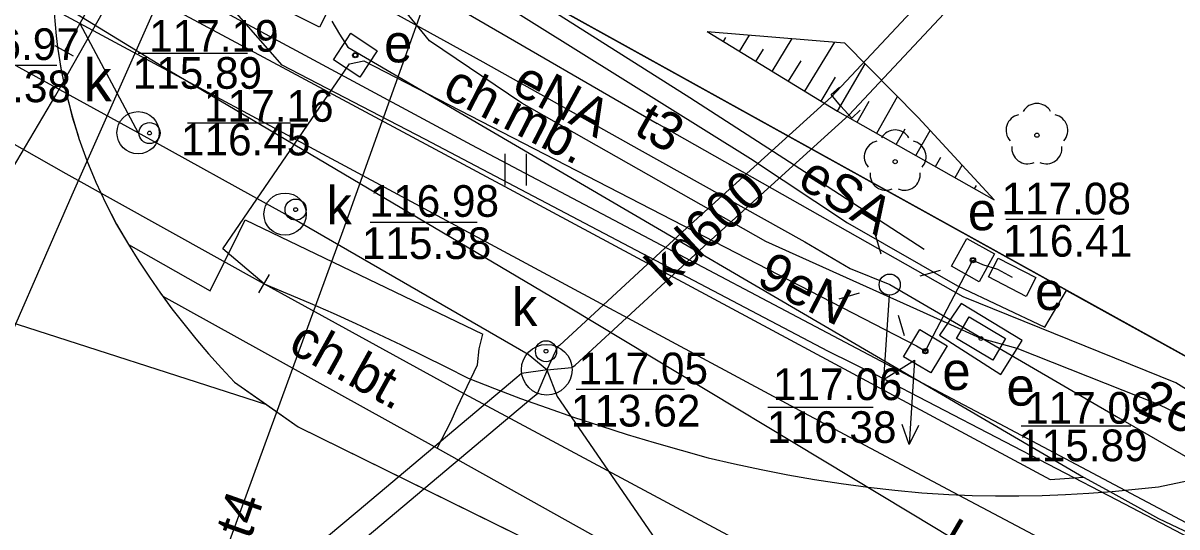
# Model space of a CAD drawing. Extents: x 6434771 to 6436222, y 5663454 to 5664782.
# Drawn here: x 6435500.32 to 6435527.66, y 5663735.7 to 5663747.63 of the extents above; entities that cross this region are included whole.
import ezdxf

# ---------------------------------------------------------------- set-up
doc = ezdxf.new("R2010")
doc.units = 0
for name, color, linetype in [('Warstwa 1', 7, 'Continuous'), ('Warstwa 10', 7, 'Continuous'), ('Warstwa 11', 7, 'Continuous'), ('Warstwa 12', 7, 'Continuous'), ('Warstwa 13', 7, 'Continuous'), ('Warstwa 14', 7, 'Continuous'), ('Warstwa 15', 7, 'Continuous'), ('Warstwa 2', 7, 'Continuous'), ('Warstwa 20', 7, 'Continuous'), ('Warstwa 21', 7, 'Continuous'), ('Warstwa 37', 7, 'Continuous'), ('Warstwa 4', 7, 'Continuous'), ('Warstwa 40', 7, 'Continuous'), ('Warstwa 5', 7, 'Continuous'), ('Warstwa 6', 7, 'Continuous'), ('Warstwa 7', 7, 'Continuous'), ('Warstwa 8', 7, 'Continuous'), ('Warstwa 9', 7, 'Continuous')]:
    doc.layers.add(name, color=color, linetype=linetype)

msp = doc.modelspace()

# ---------------------------------------------------------------- linework, layer by layer
at = {"layer": 'Warstwa 1'}
msp.add_line((6435506.094, 5663751.807), (6435529.689, 5663738.733), dxfattribs=at)
msp.add_line((6435506.094, 5663751.807), (6435529.689, 5663738.733), dxfattribs=at)
at = {"layer": 'Warstwa 10'}
for p, q in [((6435516.529, 5663747.43), (6435519.789, 5663747.159)), ((6435516.529, 5663747.43), (6435519.621, 5663745.545)), ((6435517.302, 5663746.958), (6435517.539, 5663747.345)), ((6435516.916, 5663747.194), (6435516.975, 5663747.291)), ((6435518.075, 5663746.487), (6435518.547, 5663747.262)), ((6435518.848, 5663746.017), (6435519.556, 5663747.178)), ((6435519.789, 5663747.159), (6435521.534, 5663745.395)), ((6435517.688, 5663746.723), (6435517.866, 5663747.013)), ((6435518.462, 5663746.252), (6435518.756, 5663746.736)), ((6435519.621, 5663745.545), (6435520.279, 5663746.664)), ((6435519.234, 5663745.781), (6435519.576, 5663746.351)), ((6435520.086, 5663745.283), (6435520.373, 5663745.78)), ((6435520.55, 5663745.02), (6435521.044, 5663745.891)), ((6435519.621, 5663745.545), (6435523.335, 5663743.445)), ((6435521.534, 5663745.395), (6435523.335, 5663743.445)), ((6435521.014, 5663744.757), (6435521.222, 5663745.124)), ((6435521.478, 5663744.496), (6435521.816, 5663745.09)), ((6435521.943, 5663744.233), (6435522.069, 5663744.457)), ((6435522.406, 5663743.971), (6435522.575, 5663744.269)), ((6435522.87, 5663743.708), (6435522.913, 5663743.783))]:
    msp.add_line(p, q, dxfattribs=at)
for points in [[(6435504.908, 5663752.194), (6435505.67, 5663751.832), (6435506.593, 5663751.392), (6435509.347, 5663749.933), (6435510.364, 5663749.517), (6435516.122, 5663745.871), (6435519.218, 5663743.869), (6435521.674, 5663742.278)], [(6435491.642, 5663729.15), (6435493.185, 5663732.067), (6435495.933, 5663737.058), (6435498.182, 5663740.819), (6435499.036, 5663742.451), (6435501.096, 5663745.926), (6435502.906, 5663749.121)], [(6435502.906, 5663749.121), (6435504.911, 5663747.993), (6435510.952, 5663744.745), (6435523.448, 5663738.145), (6435530.212, 5663734.564), (6435538.192, 5663730.736), (6435543.274, 5663728.252), (6435546.958, 5663726.842), (6435552.848, 5663724.402), (6435560.709, 5663721.405), (6435563.924, 5663720.262), (6435564.54, 5663719.986), (6435566.472, 5663719.613), (6435574.456, 5663717.96), (6435579.185, 5663717.364), (6435581.237, 5663717.184), (6435582.659, 5663716.844), (6435590.36, 5663715.189), (6435596.021, 5663713.937), (6435603.435, 5663712.317)], [(6435502.042, 5663748.287), (6435501.669, 5663747.62), (6435501.303, 5663746.966)]]:
    msp.add_lwpolyline(points, dxfattribs=at)
at = {"layer": 'Warstwa 11'}
msp.add_lwpolyline([(6435522.55, 5663740.99), (6435522.04, 5663740.24), (6435523.49, 5663739.31), (6435524, 5663740.11)], close=True, dxfattribs=at)
for centre in [(6435524.345, 5663744.975), (6435520.987, 5663744.349)]:
    msp.add_circle(centre, 0.05, dxfattribs=at)
for centre, start, end in [((6435524.345, 5663745.35), 30.1471, 149.8529), ((6435523.988, 5663745.091), 102.1471, 221.8529), ((6435524.702, 5663745.091), 318.1471, 77.8529), ((6435520.987, 5663744.724), 30.1471, 149.8529), ((6435520.63, 5663744.465), 102.1471, 221.8529), ((6435521.344, 5663744.465), 318.1471, 77.8529), ((6435524.125, 5663744.672), 174.1471, 293.8529), ((6435524.565, 5663744.672), 246.1471, 5.8529), ((6435520.767, 5663744.046), 174.1471, 293.8529), ((6435521.207, 5663744.046), 246.1471, 5.8529)]:
    msp.add_arc(centre, 0.375, start, end, dxfattribs=at)
at = {"layer": 'Warstwa 12'}
for points in [[(6435412.416, 5663810.129), (6435415.262, 5663808.591), (6435421.094, 5663805.32), (6435424.188, 5663803.517), (6435431.948, 5663798.988), (6435438.536, 5663795.223), (6435441.881, 5663793.352), (6435446.715, 5663790.663), (6435457.328, 5663784.61), (6435464.987, 5663780.22), (6435463.498, 5663777.893), (6435461.812, 5663775.135), (6435461.782, 5663774.97), (6435462.658, 5663774.462), (6435473.19, 5663768.188), (6435476.931, 5663765.97), (6435482.323, 5663762.76), (6435492.41, 5663756.825), (6435500.228, 5663752.215), (6435504.143, 5663749.906), (6435504.224, 5663749.74), (6435501.475, 5663743.555), (6435499.406, 5663738.834), (6435496.272, 5663731.55)], [(6435535.28, 5663734.7), (6435527.228, 5663738.595), (6435523.88, 5663739.92), (6435523.02, 5663740.16), (6435522.22, 5663740.52), (6435517.92, 5663742.46), (6435512.14, 5663745.73), (6435509.95, 5663747.21), (6435508.87, 5663748.54), (6435508.28, 5663749.68), (6435507.77, 5663751.74), (6435507.02, 5663753.96), (6435507.56, 5663754.62), (6435506.92, 5663758.94), (6435506.84, 5663759.48)], [(6435502.687, 5663751.449), (6435505.858, 5663749.669), (6435511.214, 5663746.711), (6435514.925, 5663744.634), (6435518.844, 5663742.45), (6435519.923, 5663741.82), (6435520.857, 5663741.437), (6435526.234, 5663738.314), (6435535.738, 5663732.83), (6435541.02, 5663730.416), (6435541.85, 5663730.376), (6435544.327, 5663728.516), (6435564.38, 5663721.722)], [(6435510.168, 5663748.475), (6435509.747, 5663747.873), (6435507.9, 5663742.713), (6435504.29, 5663732.843), (6435502.472, 5663727.797), (6435504.597, 5663726.756), (6435514.617, 5663721.842), (6435516.477, 5663720.967), (6435529.249, 5663714.623), (6435539.594, 5663709.501), (6435542.823, 5663707.91), (6435544.629, 5663707.183)], [(6435533.649, 5663732.462), (6435526.244, 5663736.331), (6435520.532, 5663739.303), (6435519.41, 5663739.853), (6435509.841, 5663744.877), (6435506.46, 5663746.631), (6435504.81, 5663748.52)], [(6435510.168, 5663748.475), (6435510.82, 5663747.87), (6435515.347, 5663745.254)], [(6435506.036, 5663741.457), (6435505.055, 5663742.287), (6435508.057, 5663746.664), (6435508.401, 5663746.737), (6435521.494, 5663739.985), (6435521.702, 5663739.86), (6435521.811, 5663740.074), (6435522.718, 5663741.804), (6435522.83, 5663742.016), (6435523.054, 5663741.911), (6435523.409, 5663741.8), (6435523.76, 5663741.61)], [(6435544.85, 5663729.38), (6435544.149, 5663729.968), (6435542.95, 5663730.62), (6435535.3, 5663734.31), (6435527.64, 5663739.11), (6435522.6, 5663741.15), (6435515.347, 5663745.254)]]:
    msp.add_lwpolyline(points, dxfattribs=at)
at = {"layer": 'Warstwa 14'}
for p, q in [((6435498.592, 5663746.631), (6435501.122, 5663746.631)), ((6435504.218, 5663745.269), (6435506.658, 5663745.269)), ((6435525.939, 5663742.978), (6435523.606, 5663742.978)), ((6435508.549, 5663742.917), (6435511.079, 5663742.917)), ((6435515.998, 5663738.955), (6435513.429, 5663738.955)), ((6435517.972, 5663738.536), (6435520.463, 5663738.536))]:
    msp.add_line(p, q, dxfattribs=at)
for points in [[(6435505.641, 5663746.909), (6435503.048, 5663746.909)], [(6435526.568, 5663738.083), (6435523.976, 5663738.083)]]:
    msp.add_lwpolyline(points, dxfattribs=at)
for centre in [(6435508.195, 5663746.869), (6435503.32, 5663745.025), (6435506.782, 5663743.212), (6435522.83, 5663742.016), (6435523.02, 5663740.16), (6435512.714, 5663739.859), (6435521.702, 5663739.86)]:
    msp.add_circle(centre, 0.045, dxfattribs=at)
at = {"layer": 'Warstwa 15'}
for centre, radius in [((6435503.049, 5663745.033), 0.5), ((6435506.53, 5663743.106), 0.5), ((6435512.73, 5663739.421), 0.6)]:
    msp.add_circle(centre, radius, dxfattribs=at)
at = {"layer": 'Warstwa 2'}
msp.add_circle((6435520.857, 5663741.437), 0.25, dxfattribs=at)
at = {"layer": 'Warstwa 20'}
for p, q in [((6435516.529, 5663747.43), (6435519.621, 5663745.545)), ((6435501.521, 5663746.843), (6435501.085, 5663747.089)), ((6435519.621, 5663745.545), (6435523.335, 5663743.445)), ((6435505.913, 5663741.239), (6435506.159, 5663741.675))]:
    msp.add_line(p, q, dxfattribs=at)
at = {"layer": 'Warstwa 21'}
for p, q in [((6435516.529, 5663747.43), (6435519.789, 5663747.159)), ((6435519.789, 5663747.159), (6435521.534, 5663745.395)), ((6435521.534, 5663745.395), (6435523.335, 5663743.445))]:
    msp.add_line(p, q, dxfattribs=at)
msp.add_lwpolyline([(6435524.089, 5663741.158), (6435523.201, 5663741.618), (6435523.431, 5663742.062), (6435524.319, 5663741.602), (6435524.089, 5663741.158)], dxfattribs=at)
at = {"layer": 'Warstwa 37'}
for points in [[(6435463.766, 5663765.213), (6435478.464, 5663756.942), (6435482.319, 5663754.791), (6435492.986, 5663748.809), (6435501.34, 5663744.068)], [(6435538.88, 5663727.97), (6435530.74, 5663732.07), (6435526.71, 5663734.22), (6435522.37, 5663736.515), (6435518.941, 5663738.336), (6435500.728, 5663748.128), (6435498.15, 5663749.566)], [(6435501.34, 5663744.068), (6435506.036, 5663741.457)], [(6435506.036, 5663741.457), (6435506.582, 5663741.23), (6435507.126, 5663740.997), (6435507.668, 5663740.758), (6435508.208, 5663740.515), (6435508.745, 5663740.266), (6435509.28, 5663740.012), (6435509.813, 5663739.753), (6435510.342, 5663739.489), (6435510.87, 5663739.219)], [(6435506.036, 5663741.457), (6435510.77, 5663738.856), (6435517.78, 5663735.1), (6435524.32, 5663731.55)], [(6435527.225, 5663736.652), (6435528.498, 5663736.92), (6435529.766, 5663737.214), (6435531.028, 5663737.534), (6435532.282, 5663737.879), (6435533.53, 5663738.25), (6435534.77, 5663738.646), (6435536.001, 5663739.067), (6435537.224, 5663739.513), (6435538.437, 5663739.984)], [(6435510.87, 5663739.219), (6435511.49, 5663738.977), (6435512.113, 5663738.743), (6435512.74, 5663738.517), (6435513.369, 5663738.3), (6435514.002, 5663738.091), (6435514.637, 5663737.89), (6435515.274, 5663737.698), (6435515.914, 5663737.514), (6435516.557, 5663737.338)], [(6435516.557, 5663737.338), (6435517.182, 5663737.191), (6435517.81, 5663737.055), (6435518.44, 5663736.933), (6435519.073, 5663736.823), (6435519.708, 5663736.725), (6435520.344, 5663736.641), (6435520.982, 5663736.569), (6435521.622, 5663736.51), (6435522.262, 5663736.464)], [(6435522.262, 5663736.464), (6435522.814, 5663736.444), (6435523.366, 5663736.434), (6435523.919, 5663736.435), (6435524.471, 5663736.445), (6435525.023, 5663736.466), (6435525.575, 5663736.497), (6435526.126, 5663736.539), (6435526.676, 5663736.59), (6435527.225, 5663736.652)]]:
    msp.add_lwpolyline(points, dxfattribs=at)
at = {"layer": 'Warstwa 4'}
for points in [[(6435506.011, 5663748.212), (6435506.351, 5663748.881), (6435507.689, 5663748.202), (6435507.349, 5663747.533)], [(6435507.676, 5663746.762), (6435508.088, 5663747.388), (6435508.714, 5663746.976), (6435508.302, 5663746.35)], [(6435522.32, 5663741.87), (6435522.684, 5663742.526), (6435523.34, 5663742.162), (6435522.976, 5663741.506)], [(6435522.44, 5663740.16), (6435522.74, 5663740.67), (6435523.6, 5663740.16), (6435523.3, 5663739.65)], [(6435521.188, 5663739.729), (6435521.571, 5663740.374), (6435522.216, 5663739.991), (6435521.833, 5663739.346)]]:
    msp.add_lwpolyline(points, close=True, dxfattribs=at)
for points in [[(6435520.653, 5663742.159), (6435520.516, 5663742.64)], [(6435521.579, 5663741.641), (6435522.06, 5663741.778)], [(6435520.135, 5663741.233), (6435519.654, 5663741.096)], [(6435521.061, 5663740.715), (6435521.198, 5663740.234)]]:
    msp.add_lwpolyline(points, dxfattribs=at)
for centre in [(6435503.32, 5663745.025), (6435506.782, 5663743.212), (6435512.714, 5663739.859)]:
    msp.add_circle(centre, 0.25, dxfattribs=at)
at = {"layer": 'Warstwa 40'}
msp.add_line((6435520.841, 5663741.188), (6435520.714, 5663739.192), dxfattribs=at)
for points in [[(6435520.841, 5663741.188), (6435520.714, 5663739.192), (6435521.444, 5663739.646), (6435521.317, 5663737.65)], [(6435521.541, 5663738.097), (6435521.317, 5663737.65), (6435521.151, 5663738.122)]]:
    msp.add_lwpolyline(points, dxfattribs=at)
msp.add_circle((6435520.857, 5663741.437), 0.25, dxfattribs=at)
at = {"layer": 'Warstwa 5'}
for p, q in [((6435501.09, 5663749.47), (6435511.737, 5663743.758)), ((6435507.636, 5663747.678), (6435507.823, 5663747.366)), ((6435507.823, 5663747.366), (6435508.02, 5663747.06)), ((6435508.02, 5663747.06), (6435525.45, 5663736.88)), ((6435511.748, 5663743.78), (6435511.748, 5663744.53)), ((6435512.248, 5663743.78), (6435512.248, 5663744.53)), ((6435511.737, 5663743.758), (6435512.87, 5663743.15)), ((6435512.87, 5663743.15), (6435524.66, 5663736.82)), ((6435524.66, 5663736.82), (6435525.45, 5663736.88))]:
    msp.add_line(p, q, dxfattribs=at)
at = {"layer": 'Warstwa 6'}
for points in [[(6435557.506, 5663792.861), (6435553.992, 5663792.563), (6435550.407, 5663791.326), (6435546.338, 5663788.935), (6435526.058, 5663767.608), (6435506.094, 5663751.807), (6435529.689, 5663738.733), (6435568.207, 5663755.62), (6435573.888, 5663760.552), (6435577.803, 5663768.465), (6435578.155, 5663776.031), (6435574.677, 5663783.684), (6435569.533, 5663789.156), (6435561.733, 5663792.55)], [(6435506.094, 5663751.807), (6435502.002, 5663754.167), (6435492.76, 5663760.678), (6435470.997, 5663730.839), (6435473.15, 5663729.463), (6435531.111, 5663701.684), (6435548.772, 5663729.662), (6435548.335, 5663741.528), (6435533.459, 5663736.247), (6435529.689, 5663738.733)]]:
    msp.add_lwpolyline(points, close=True, dxfattribs=at)
for points in [[(6435501.09, 5663749.47), (6435501.069, 5663749.202), (6435501.054, 5663748.934), (6435501.046, 5663748.666), (6435501.045, 5663748.397), (6435501.05, 5663748.129), (6435501.062, 5663747.861), (6435501.081, 5663747.593), (6435501.107, 5663747.326), (6435501.14, 5663747.059)], [(6435501.14, 5663747.06), (6435501.229, 5663746.512), (6435501.343, 5663745.968), (6435501.483, 5663745.431), (6435501.646, 5663744.9), (6435501.834, 5663744.377), (6435502.046, 5663743.864), (6435502.281, 5663743.361), (6435502.539, 5663742.869), (6435502.82, 5663742.39)], [(6435502.822, 5663742.384), (6435503.065, 5663741.995), (6435503.317, 5663741.613), (6435503.579, 5663741.237), (6435503.849, 5663740.867), (6435504.13, 5663740.505), (6435504.418, 5663740.149), (6435504.716, 5663739.801), (6435505.023, 5663739.461), (6435505.337, 5663739.128)], [(6435505.337, 5663739.128), (6435506.843, 5663738.072), (6435519.37, 5663731.907)]]:
    msp.add_lwpolyline(points, dxfattribs=at)
for centre, radius in [((6435508.195, 5663746.869), 0.0625), ((6435503.32, 5663745.025), 0.045), ((6435506.782, 5663743.212), 0.045), ((6435522.829, 5663742.016), 0.0625), ((6435523.02, 5663740.16), 0.045), ((6435512.714, 5663739.859), 0.045), ((6435521.702, 5663739.86), 0.0625)]:
    msp.add_circle(centre, radius, dxfattribs=at)
at = {"layer": 'Warstwa 7'}
for points in [[(6435512.73, 5663739.421), (6435513.328, 5663739.474), (6435513.408, 5663739.53), (6435516.454, 5663742.342), (6435519.898, 5663745.457), (6435588.443, 5663818.552), (6435611.998, 5663851.336), (6435626.384, 5663875.503), (6435626.45, 5663876.2), (6435625.869, 5663875.81), (6435611.496, 5663851.666), (6435587.979, 5663818.934), (6435519.478, 5663745.885), (6435516.05, 5663742.784), (6435513.03, 5663739.998), (6435512.983, 5663739.965)], [(6435512.137, 5663739.331), (6435512.019, 5663739.237), (6435508.239, 5663736.059), (6435501.651, 5663730.549), (6435495.922, 5663725.841), (6435493.422, 5663723.736), (6435492.9, 5663723.496), (6435492.432, 5663723.147), (6435457.699, 5663696.359), (6435451.2, 5663691.958), (6435452.196, 5663691.945), (6435458.051, 5663695.873), (6435492.794, 5663722.669), (6435493.208, 5663722.978), (6435493.746, 5663723.224), (6435496.306, 5663725.379), (6435502.033, 5663730.087), (6435508.625, 5663735.599), (6435512.399, 5663738.773), (6435512.511, 5663738.862), (6435512.747, 5663739.42)]]:
    msp.add_lwpolyline(points, close=True, dxfattribs=at)
for points in [[(6435570.813, 5663715.202), (6435567.713, 5663715.938), (6435558.396, 5663718.117), (6435547.992, 5663720.501), (6435546.631, 5663720.829), (6435542.916, 5663722.987), (6435535.688, 5663727.342), (6435521.967, 5663735.656), (6435513.207, 5663740.925), (6435503.804, 5663746.492), (6435497.698, 5663750.223), (6435492.956, 5663753.049), (6435491.587, 5663753.851), (6435485.038, 5663757.648), (6435474.268, 5663763.948), (6435465.727, 5663768.907), (6435457.745, 5663773.563), (6435451.731, 5663776.966), (6435449.57, 5663778.248), (6435445.392, 5663780.676)], [(6435512.73, 5663739.421), (6435512.29, 5663739.781), (6435506.53, 5663743.106), (6435503.049, 5663745.033), (6435485.073, 5663754.898), (6435471.949, 5663762.137), (6435472.75, 5663763.719)], [(6435501.669, 5663747.62), (6435503.049, 5663745.033)], [(6435519.688, 5663745.671), (6435519.471, 5663745.936), (6435519.666, 5663746.113)], [(6435519.688, 5663745.671), (6435519.96, 5663745.379), (6435520.155, 5663745.57)], [(6435512.73, 5663739.421), (6435512.981, 5663738.786), (6435520.487, 5663727.873), (6435526.996, 5663725.284), (6435563.446, 5663710.815), (6435571.916, 5663707.453), (6435604.561, 5663697.609), (6435615.705, 5663694.262), (6435631.101, 5663689.788)]]:
    msp.add_lwpolyline(points, dxfattribs=at)
at = {"layer": 'Warstwa 8'}
for p, q in [((6435501.062, 5663747.861), (6435501.081, 5663747.593)), ((6435501.081, 5663747.593), (6435501.107, 5663747.326)), ((6435501.107, 5663747.326), (6435501.14, 5663747.06)), ((6435501.14, 5663747.06), (6435501.229, 5663746.512)), ((6435501.229, 5663746.512), (6435501.277, 5663746.282)), ((6435501.277, 5663746.282), (6435501.343, 5663745.968)), ((6435501.343, 5663745.968), (6435501.397, 5663745.762)), ((6435501.397, 5663745.762), (6435501.482, 5663745.431)), ((6435501.482, 5663745.431), (6435501.634, 5663744.939)), ((6435501.634, 5663744.939), (6435501.646, 5663744.9)), ((6435501.646, 5663744.9), (6435501.834, 5663744.377)), ((6435501.834, 5663744.377), (6435502.045, 5663743.864)), ((6435502.045, 5663743.864), (6435502.281, 5663743.361)), ((6435502.281, 5663743.361), (6435502.539, 5663742.869)), ((6435502.539, 5663742.869), (6435502.822, 5663742.384)), ((6435502.822, 5663742.384), (6435503.065, 5663741.995)), ((6435503.065, 5663741.995), (6435503.317, 5663741.613)), ((6435503.317, 5663741.613), (6435503.579, 5663741.237)), ((6435497.728, 5663741.284), (6435506.09, 5663738.6)), ((6435497.728, 5663741.284), (6435506.09, 5663738.6)), ((6435503.579, 5663741.237), (6435503.632, 5663741.165)), ((6435503.632, 5663741.165), (6435503.849, 5663740.867)), ((6435503.849, 5663740.867), (6435504.13, 5663740.505)), ((6435504.13, 5663740.505), (6435504.418, 5663740.149)), ((6435504.418, 5663740.149), (6435504.716, 5663739.801)), ((6435504.716, 5663739.801), (6435505.023, 5663739.461)), ((6435505.023, 5663739.461), (6435505.337, 5663739.128)), ((6435505.337, 5663739.128), (6435506.09, 5663738.6)), ((6435506.09, 5663738.6), (6435506.843, 5663738.072)), ((6435506.843, 5663738.072), (6435519.37, 5663731.907))]:
    msp.add_line(p, q, dxfattribs=at)
at = {"layer": 'Warstwa 9'}
for p, q in [((6435501.09, 5663749.47), (6435511.737, 5663743.758)), ((6435509.68, 5663749.34), (6435517.56, 5663744.42)), ((6435501.062, 5663747.861), (6435501.081, 5663747.593)), ((6435507.636, 5663747.678), (6435507.823, 5663747.366)), ((6435501.081, 5663747.593), (6435501.107, 5663747.326)), ((6435501.107, 5663747.326), (6435501.14, 5663747.06)), ((6435507.823, 5663747.366), (6435508.02, 5663747.06)), ((6435501.14, 5663747.06), (6435501.229, 5663746.51)), ((6435508.02, 5663747.06), (6435525.45, 5663736.88)), ((6435501.229, 5663746.51), (6435501.277, 5663746.282)), ((6435501.277, 5663746.282), (6435501.344, 5663745.966)), ((6435501.344, 5663745.966), (6435501.397, 5663745.762)), ((6435501.397, 5663745.762), (6435501.484, 5663745.428)), ((6435501.484, 5663745.428), (6435501.634, 5663744.939)), ((6435501.634, 5663744.939), (6435501.647, 5663744.897)), ((6435501.647, 5663744.897), (6435501.835, 5663744.374)), ((6435501.835, 5663744.374), (6435502.048, 5663743.86)), ((6435517.56, 5663744.42), (6435519.86, 5663742.9)), ((6435502.048, 5663743.86), (6435502.283, 5663743.356)), ((6435511.737, 5663743.758), (6435512.87, 5663743.15)), ((6435502.283, 5663743.356), (6435502.541, 5663742.864)), ((6435505.427, 5663742.65), (6435505.582, 5663742.972)), ((6435505.427, 5663742.65), (6435505.582, 5663742.972)), ((6435505.582, 5663742.972), (6435511.218, 5663740.266)), ((6435505.582, 5663742.972), (6435511.218, 5663740.266)), ((6435512.87, 5663743.15), (6435524.66, 5663736.82)), ((6435502.541, 5663742.864), (6435502.822, 5663742.384)), ((6435519.86, 5663742.9), (6435522.46, 5663741.41)), ((6435504.76, 5663741.29), (6435505.427, 5663742.65)), ((6435504.76, 5663741.29), (6435505.427, 5663742.65)), ((6435502.822, 5663742.384), (6435504.76, 5663741.29)), ((6435502.822, 5663742.384), (6435503.065, 5663741.995)), ((6435502.822, 5663742.384), (6435504.76, 5663741.29)), ((6435503.065, 5663741.995), (6435503.317, 5663741.613)), ((6435503.317, 5663741.613), (6435503.579, 5663741.237)), ((6435522.46, 5663741.41), (6435524.53, 5663740.43)), ((6435503.579, 5663741.237), (6435503.632, 5663741.165)), ((6435503.632, 5663741.165), (6435510.139, 5663737.565)), ((6435524.53, 5663740.43), (6435525.05, 5663741.3)), ((6435525.05, 5663741.3), (6435528.333, 5663739.482)), ((6435511.134, 5663739.914), (6435511.218, 5663740.266)), ((6435511.134, 5663739.914), (6435511.218, 5663740.266)), ((6435511.087, 5663739.54), (6435511.134, 5663739.914)), ((6435511.087, 5663739.54), (6435511.134, 5663739.914)), ((6435510.77, 5663738.856), (6435511.087, 5663739.54)), ((6435510.77, 5663738.856), (6435511.087, 5663739.54)), ((6435510.608, 5663738.527), (6435510.77, 5663738.856)), ((6435510.608, 5663738.527), (6435510.77, 5663738.856)), ((6435510.458, 5663738.184), (6435510.608, 5663738.527)), ((6435510.458, 5663738.184), (6435510.608, 5663738.527)), ((6435510.139, 5663737.565), (6435510.458, 5663738.184)), ((6435510.139, 5663737.565), (6435510.458, 5663738.184)), ((6435510.139, 5663737.565), (6435519.537, 5663732.316)), ((6435524.66, 5663736.82), (6435525.45, 5663736.88)), ((6435525.45, 5663736.88), (6435526.07, 5663736.54)), ((6435525.45, 5663736.88), (6435526.07, 5663736.54)), ((6435526.07, 5663736.54), (6435527.228, 5663735.897)), ((6435526.07, 5663736.54), (6435527.228, 5663735.897)), ((6435527.228, 5663735.897), (6435550.949, 5663724.664)), ((6435527.228, 5663735.897), (6435550.941, 5663724.668))]:
    msp.add_line(p, q, dxfattribs=at)

# ---------------------------------------------------------------- texts
at = {"layer": 'Warstwa 11'}
msp.add_text('eSA', height=0.9, rotation=327.7605, dxfattribs=at).set_placement((6435518.631, 5663743.791))
at = {"layer": 'Warstwa 13'}
for s, rotation, p in [('eNA', 331.4504, (6435511.863, 5663746.011)), ('t3', 330.6597, (6435514.767, 5663745.022)), ('9eN', 332.7223, (6435517.665, 5663741.453)), ('2eN', 336.1543, (6435526.708, 5663738.41)), ('t4', 70.5999, (6435505.703, 5663735.382))]:
    msp.add_text(s, height=0.9, rotation=rotation, dxfattribs=at).set_placement(p)
at = {"layer": 'Warstwa 14'}
for s, p in [('115.89', (6435502.92, 5663746.074)), ('115.38', (6435498.392, 5663745.756)), ('116.45', (6435504.065, 5663744.496)), ('115.38', (6435508.35, 5663742.042)), ('116.41', (6435523.537, 5663742.099)), ('113.62', (6435513.304, 5663738.076)), ('116.38', (6435517.951, 5663737.688)), ('115.89', (6435523.902, 5663737.255))]:
    msp.add_text(s, height=0.75, dxfattribs=at).set_placement(p)
at = {"layer": 'Warstwa 21'}
msp.add_text('e', height=0.9, dxfattribs=at).set_placement((6435524.303, 5663740.836))
at = {"layer": 'Warstwa 5'}
for s, height, p in [('e', 0.9, (6435508.878, 5663746.7)), ('k', 1, (6435501.756, 5663745.778)), ('k', 0.9, (6435507.513, 5663742.863)), ('e', 0.9, (6435522.71, 5663742.725)), ('k', 0.9, (6435511.909, 5663740.456)), ('e', 0.9, (6435522.105, 5663738.943)), ('e', 0.9, (6435523.625, 5663738.571))]:
    msp.add_text(s, height=height, dxfattribs=at).set_placement(p)
at = {"layer": 'Warstwa 6'}
for s, p in [('117.19', (6435503.31, 5663746.952)), ('116.97', (6435498.602, 5663746.756)), ('117.16', (6435504.612, 5663745.293)), ('116.98', (6435508.534, 5663743.042)), ('117.08', (6435523.506, 5663743.099)), ('117.05', (6435513.485, 5663739.076)), ('117.06', (6435518.09, 5663738.702)), ('117.09', (6435524.064, 5663738.143))]:
    msp.add_text(s, height=0.75, dxfattribs=at).set_placement(p)
at = {"layer": 'Warstwa 7'}
for s, rotation, p in [('kd600', 42.8286, (6435515.588, 5663741.332)), ('ks250', 329.4737, (6435521.962, 5663735.124))]:
    msp.add_text(s, height=0.9, rotation=rotation, dxfattribs=at).set_placement(p)
at = {"layer": 'Warstwa 9'}
for s, rotation, p in [('ch.mb.', 332.8484, (6435510.222, 5663745.905)), ('ch.bt.', 331.0493, (6435506.571, 5663739.87))]:
    msp.add_text(s, height=0.9, rotation=rotation, dxfattribs=at).set_placement(p)

doc.saveas('drawing.dxf')
